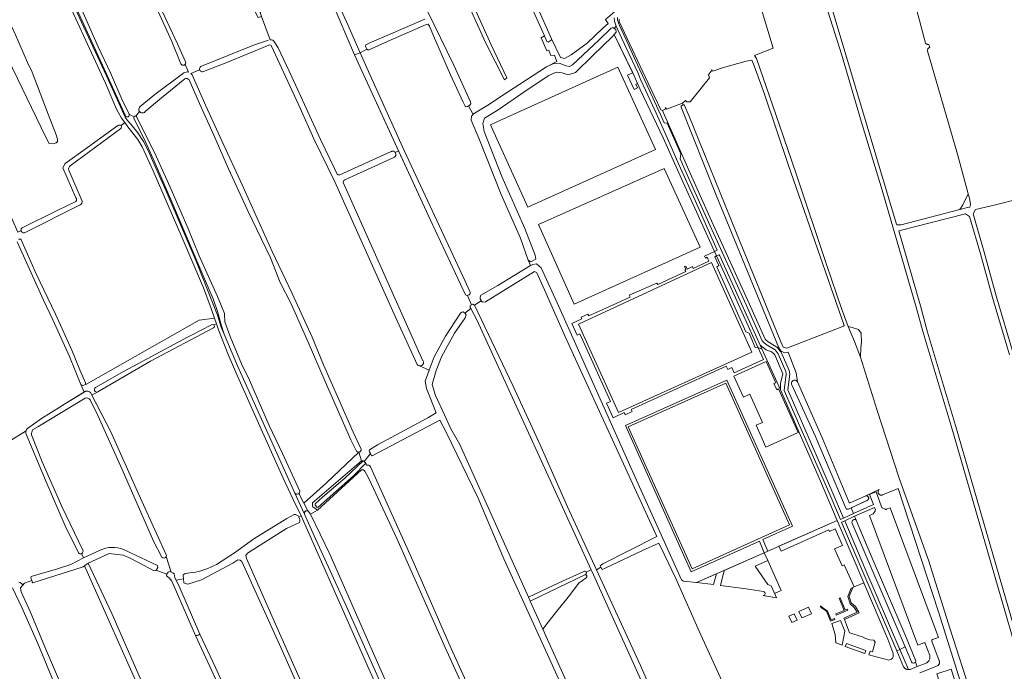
# Model space of a CAD drawing. Header units: metres. Extents: x 209813 to 223847, y 571801 to 587119.
# Tile 429 of 656: x 212810 to 213530, y 580225 to 580702. Entities that reach past the tile are written whole.
import ezdxf

# ---------------------------------------------------------------- set-up
doc = ezdxf.new("R2010")
doc.units = ezdxf.units.M
for name, color, linetype, lineweight in [('B-RO-GK-BESCHOEIING-G', 8, 'GK-BESCHOEIING', 0), ('B-RO-GR-BEPLANTING_CULTUUR_BOSPLANTSOEN-GV', 8, 'Continuous', 0), ('B-RO-GR-BEPLANTING_CULTUUR_HEESTERS-GV', 8, 'Continuous', 0), ('B-RO-GR-BOUWLAND-GV', 8, 'Continuous', 0), ('B-RO-GR-GRAS-GV', 8, 'Continuous', 0), ('B-RO-GR-GROENVOORZIENING-GV', 8, 'Continuous', 0), ('B-RO-OG-TERREIN_CULTUURSCHEIDING-GV', 8, 'Continuous', 0), ('B-RO-OG-WATER_GREPPEL-GV', 8, 'Continuous', 0), ('B-RO-OG-WEG-GV', 8, 'Continuous', 0), ('B-RO-VH-ONVERHARD-GV', 8, 'Continuous', 0), ('B-RO-VH-VERHARDING_TEGEL-GV', 8, 'Continuous', 0)]:
    doc.layers.add(name, color=color, linetype=linetype, lineweight=lineweight)
doc.linetypes.add('GK-BESCHOEIING', pattern='A,30,-5,[1,NLCS.shx,S=1,R=0,X=0,Y=0],-5', length=40)

msp = doc.modelspace()

# ---------------------------------------------------------------- linework, layer by layer
at = {"layer": 'B-RO-GK-BESCHOEIING-G', "flags": 128}
for points in [[(213063.207, 580681.561), (213064.039, 580680.02)], [(213137.627, 580638.216), (213138.439, 580638.585)], [(213138.439, 580638.585), (213139.177, 580638.921)], [(213065.949, 580385.652), (213066.632, 580384.352)], [(213066.632, 580384.352), (213067.196, 580383.278)], [(213061.363, 580379.155), (213062.031, 580378.533)], [(213062.031, 580378.533), (213063.424, 580377.235)], [(212910.084, 580298.985), (212911.245, 580301.108)], [(212918.722, 580297.684), (212917.843, 580296.2)], [(212810.684, 580290.015), (212812.133, 580288.737)], [(212818.556, 580293.403), (212819.174, 580291.41)], [(212819.174, 580291.41), (212819.412, 580290.643)], [(212917.843, 580296.2), (212917.563, 580295.726)]]:
    msp.add_lwpolyline(points, dxfattribs=at)
at = {"layer": 'B-RO-GR-BEPLANTING_CULTUUR_BOSPLANTSOEN-GV', "flags": 128}
for points in [[(213366.734, 580459.598), (213365.317, 580461.794), (213319.432, 580573.461), (213293.87, 580637.702), (213293.849, 580638.119), (213293.904, 580638.392), (213294.012, 580638.65), (213294.168, 580638.881), (213294.479, 580639.159), (213294.727, 580639.288), (213295.132, 580639.385), (213295.319, 580639.387), (213294.802, 580640.656), (213283.011, 580636.17), (213282.464, 580637.391), (213282.066, 580636.141), (213280.285, 580635.326), (213280.085, 580635.385), (213280.733, 580633.984), (213289.51, 580614.265), (213300.498, 580589.343), (213316.056, 580554.619), (213343.54, 580494.091), (213355.276, 580468.111), (213355.789, 580467.542), (213357.523, 580466.105), (213364.34, 580462.036), (213366.305, 580459.291)], [(213366.734, 580459.598), (213366.305, 580459.291), (213366.86, 580458.515), (213372.815, 580445.113), (213373.176, 580442.386), (213371.76, 580430.957), (213404.03, 580357.184), (213412.542, 580337.154), (213419.854, 580340.533), (213418.173, 580344.61), (213416.238, 580343.703), (213415.91, 580343.607), (213415.569, 580343.579), (213415.398, 580343.59), (213415.064, 580343.664), (213414.751, 580343.803), (213414.607, 580343.895), (213414.407, 580344.053), (213391.689, 580397.224), (213374.828, 580434.611)], [(213378.836, 580436.833), (213377.955, 580443.296), (213371.962, 580458.588), (213371.382, 580458.362), (213369.434, 580458.105), (213366.734, 580459.598)], [(213457.605, 580242.947), (213418.708, 580333.987), (213418.771, 580334.54), (213418.811, 580334.724), (213418.946, 580335.077), (213419.039, 580335.242), (213419.272, 580335.539), (213419.409, 580335.669), (213419.719, 580335.885), (213420.066, 580336.034), (213420.249, 580336.082), (213420.624, 580336.123), (213420.813, 580336.115), (213421.184, 580336.043), (213421.362, 580335.979), (213421.533, 580335.898), (213421.843, 580335.711), (213420.657, 580338.586), (213413.366, 580335.217), (213428.135, 580300.463), (213453.69, 580241.177)], [(213357.106, 580306.204), (213354.6, 580311.851), (213325.315, 580298.904), (213322.482, 580287.887)], [(213362.116, 580282.013), (213366.9, 580284.136), (213357.106, 580306.204), (213347.816, 580302.066)], [(213353.656, 580280.445), (213363.449, 580278.943), (213359.649, 580287.694), (213357.28, 580288.607), (213347.816, 580302.066)], [(213420.253, 580286.816), (213419.368, 580286.422), (213416.612, 580279.872), (213418.14, 580275.106), (213421.176, 580272.528), (213423.884, 580267.893), (213413.192, 580262.949), (213416.844, 580253.335), (213426.327, 580250.378), (213428.579, 580249.105), (213431.754, 580248.125), (213434.711, 580247.833), (213435.686, 580246.473), (213433.592, 580239.256), (213432.01, 580239.819), (213431.044, 580237.104), (213445.633, 580233.28), (213446.878, 580233.655), (213447.67, 580234.099), (213448.34, 580234.73), (213448.829, 580235.694), (213448.888, 580236.954), (213448.799, 580237.989), (213448.594, 580238.872), (213444.795, 580248.625), (213427.289, 580289.807)], [(213322.482, 580287.887), (213341.28, 580285.467), (213354.057, 580283.383)], [(213462.283, 580231.999), (213457.605, 580242.947), (213453.69, 580241.177), (213460.094, 580226.32), (213460.442, 580226.36), (213460.786, 580226.434), (213461.121, 580226.542), (213466.351, 580228.567)], [(213466.351, 580228.567), (213465.01, 580231.778)]]:
    msp.add_lwpolyline(points, dxfattribs=at)
at = {"layer": 'B-RO-GR-BEPLANTING_CULTUUR_BOSPLANTSOEN-GV'}
for points in [[(213374.828, 580434.611, -1.0306479), (213378.836, 580436.833)], [(213354.057, 580283.383, -0.9315148), (213353.656, 580280.445)], [(213465.01, 580231.778, -0.582581), (213462.283, 580231.999)]]:
    msp.add_lwpolyline(points, format="xyb", dxfattribs=at)
at = {"layer": 'B-RO-GR-BEPLANTING_CULTUUR_BOSPLANTSOEN-GV', "flags": 128}
for points in [[(213427.289, 580289.807), (213420.191, 580306.503), (213407.93, 580335.428), (213365.337, 580316.598), (213366.917, 580313.024), (213401.77, 580328.549), (213402.252, 580327.466), (213406.399, 580329.313), (213411.781, 580317.231), (213406.008, 580314.659), (213411.569, 580302.175), (213413.106, 580302.86), (213420.253, 580286.816)], [(213305.148, 580289.989), (213317.578, 580288.498), (213319.604, 580296.38)], [(213406.814, 580245.817), (213411.436, 580244.154), (213413.466, 580254.436), (213410.212, 580262.379), (213404.017, 580259.968), (213406.385, 580252.139)]]:
    msp.add_lwpolyline(points, close=True, dxfattribs=at)
at = {"layer": 'B-RO-GR-BEPLANTING_CULTUUR_HEESTERS-GV', "flags": 128}
for points in [[(213413.192, 580262.949), (213423.884, 580267.893), (213421.176, 580272.528), (213418.14, 580275.106), (213416.612, 580279.872), (213419.368, 580286.422), (213418.032, 580285.827), (213415.547, 580279.919), (213417.275, 580274.529), (213420.399, 580271.876), (213422.465, 580268.339), (213412.836, 580263.886)], [(213407.181, 580266.194), (213415.764, 580269.712), (213415.385, 580270.637), (213413.777, 580269.978), (213410.104, 580278.94), (213409.34, 580278.6), (213413.003, 580269.661), (213406.802, 580267.12)], [(213379.901, 580268.779), (213381.929, 580264.225), (213389.057, 580267.212), (213386.958, 580271.923)], [(213396.116, 580271.75), (213399.968, 580269.07), (213403.003, 580261.665), (213406.177, 580262.966), (213405.867, 580263.721), (213403.417, 580262.716), (213400.813, 580269.07), (213395.563, 580272.992)], [(213372.58, 580265.518), (213374.669, 580260.829), (213378.583, 580262.572), (213376.494, 580267.262)], [(213414.61, 580245.472), (213413.835, 580243.291), (213428.1, 580238.159), (213428.894, 580240.393)]]:
    msp.add_lwpolyline(points, close=True, dxfattribs=at)
at = {"layer": 'B-RO-GR-BOUWLAND-GV', "flags": 128}
for points in [[(213541.374, 580231.632), (213491.202, 580404.57), (213470.737, 580472.862), (213465.568, 580491.535), (213440.866, 580576.965), (213426.246, 580624.937), (213411.025, 580676.423), (213396.538, 580722.733)], [(213352.518, 580709.259), (213360.984, 580680.806), (213347.38, 580675.453), (213348.811, 580673.409), (213365.607, 580624.422), (213377.866, 580588.969), (213399.973, 580522.625), (213410.999, 580490.51), (213416, 580477.177), (213418.778, 580476.635), (213423.541, 580474.995), (213425.34, 580472.402), (213425.763, 580465.47), (213425.234, 580461.925), (213424.811, 580454.814), (213437.187, 580415.962), (213453.274, 580366.432), (213474.578, 580306.461), (213490.521, 580256.004), (213506.326, 580206.606), (213512.332, 580188.694), (213513.625, 580186.504), (213527.806, 580189.468), (213551.902, 580194.563)], [(213533.756, 580456.673), (213521.537, 580498.488), (213512.551, 580530.507), (213504.563, 580557.788), (213501.628, 580559.791), (213452.976, 580547.257), (213468.849, 580492.363), (213474.016, 580473.135), (213494.478, 580404.853), (213544.653, 580231.906)]]:
    msp.add_lwpolyline(points, dxfattribs=at)
msp.add_lwpolyline([(213232.007, 580299.3), (213235.218, 580301.225), (213234.634, 580302.204), (213236.467, 580303.598), (213275.976, 580323.652), (213209.672, 580468.191), (213193.922, 580504.173), (213188.295, 580516.601), (213186.661, 580517.636), (213150.694, 580495.448), (213148.701, 580495.054), (213147.751, 580496.034), (213142.659, 580492.976), (213170.707, 580434.127), (213190.719, 580390.627), (213210.844, 580345.461)], close=True, dxfattribs=at)
at = {"layer": 'B-RO-GR-GRAS-GV', "flags": 128}
for points in [[(213082.671, 580930.676), (213083.241, 580930.716), (213085.485, 580929.659), (213099.007, 580903.038), (213125.762, 580848.699), (213143.707, 580807.991), (213162.056, 580768.945), (213188.173, 580712.196), (213199.056, 580687.798), (213205.677, 580673.99), (213208.458, 580673.231), (213213.39, 580676.013), (213225.149, 580684.611), (213236.655, 580695.485), (213240.448, 580698.899), (213238.425, 580701.807), (213248.848, 580710.526), (213283.184, 580735.794), (213275.687, 580748.458)], [(212928.19, 580669.427), (212921.469, 580685.803), (212885.464, 580765.211), (212849.609, 580845.646), (212841.225, 580865.309)], [(212847.894, 580856.63), (212848.588, 580854.982), (212870.814, 580805.108), (212898.595, 580742.534), (212914.47, 580708.006), (212925.714, 580683.929), (212931.586, 580670.844)], [(212687.18, 580847.79), (212689.371, 580838.937), (212735.776, 580733.402), (212762.079, 580675.545), (212768.034, 580663.205), (212774.223, 580648.349), (212781.456, 580629.552), (212784.639, 580616.728), (212788.293, 580604.174), (212793.176, 580587.529), (212800.846, 580564.516), (212808.891, 580546.399), (212811.342, 580547.496)], [(212887.094, 580626.478), (212884.748, 580629.593), (212881.17, 580636.292), (212873.027, 580655.183), (212838.256, 580731.043), (212802.047, 580810.946), (212795.82, 580823.601), (212793.495, 580827.674), (212791.695, 580830.158), (212785.098, 580837.905), (212777.922, 580845.777), (212777.719, 580846.06)], [(212788.69, 580848.541), (212793.796, 580837.375), (212804.087, 580815.136), (212817.221, 580785.644), (212835.472, 580745.051), (212851.83, 580709.801), (212870.951, 580668.406), (212887.557, 580631.279)], [(212777.133, 580727.273), (212798.247, 580680.374), (212829.484, 580615.708), (212831.886, 580611.056), (212834.831, 580610.784), (212836.895, 580611.736), (212837.847, 580612.689), (212837.847, 580614.276), (212836.895, 580617.451), (212831.076, 580632.483), (212819.331, 580663.398), (212815.998, 580670.463), (212807.346, 580690.703), (212804.171, 580697.53), (212800.202, 580704.435), (212796.075, 580711.738), (212787.264, 580729.2), (212784.565, 580735.868), (212765.912, 580776.693), (212750.037, 580809.925), (212739.666, 580831.52), (212730.383, 580832.102)], [(212826.588, 580772.432), (212835.014, 580753.673), (212846.755, 580728.649), (212854.973, 580710.628), (212867.759, 580681.791), (212876.761, 580662.748), (212885.066, 580643.536), (212890.314, 580632.628), (212893.749, 580630.666)], [(213141.681, 580632.388), (213142.135, 580632.898), (213153.611, 580639.841), (213161.387, 580645.133), (213175.91, 580654.55), (213195.333, 580667.325), (213202.931, 580671.083), (213201.131, 580675.689), (213198.446, 580675.509), (213196.989, 580679.357), (213195.586, 580678.913), (213191.43, 580688.378), (213193.913, 580689.794), (213159.608, 580766.114)], [(213093.211, 580739.008), (213127.73, 580668.435), (213139.782, 580641.518), (213140.008, 580640.055), (213139.177, 580638.921), (213138.439, 580638.585)], [(213397.678, 580726.583), (213398.494, 580726.648), (213399.265, 580725.928), (213450.883, 580552.944), (213451.513, 580551.716), (213454.552, 580551.707), (213497.549, 580562.82)], [(213503.725, 580574.389), (213495.838, 580603.213), (213473.764, 580679.713), (213473.899, 580680.04), (213474.014, 580680.253), (213474.149, 580680.453), (213474.303, 580680.639), (213474.475, 580680.808), (213474.663, 580680.96), (213474.866, 580681.092), (213475.08, 580681.203), (213475.305, 580681.292), (213475.537, 580681.358), (213474.945, 580683.654), (213474.732, 580683.607), (213474.516, 580683.582), (213474.298, 580683.579), (213474.081, 580683.597), (213473.867, 580683.638), (213473.659, 580683.7), (213473.457, 580683.783), (213473.265, 580683.886), (213473.085, 580684.008), (213472.917, 580684.147), (213472.446, 580684.628), (213461.76, 580725.341)], [(212993.376, 580687.066), (212987.032, 580704.054), (212984.739, 580703.191), (212982.055, 580708.52), (212982.213, 580711.004), (212983.211, 580711.38), (212980.983, 580717.807)], [(213087.298, 580605.797), (213055.102, 580675.865), (213038.146, 580715.436), (213036.846, 580717.5), (213035.973, 580717.929), (213028.946, 580716.848), (213018.331, 580715.479), (213007.98, 580713.564), (213000.953, 580711.485), (212987.801, 580708.146), (212986.473, 580707.669), (212986.199, 580707.007), (212987.177, 580704.108), (212987.032, 580704.054)], [(213040.456, 580719.501), (213049.559, 580699.707), (213059.181, 580677.539)], [(213064.039, 580680.02), (213063.207, 580681.561), (213063.131, 580682.437), (213063.332, 580683.269), (213065.658, 580684.42), (213106.397, 580702.063)], [(213182.071, 580525.804), (213176.284, 580541.871), (213162.287, 580573.949), (213145.811, 580615.074), (213140.316, 580628.275), (213140.537, 580631.102), (213141.681, 580632.388), (213138.439, 580638.585), (213137.627, 580638.216), (213136.755, 580638.072), (213136.031, 580638.364), (213134.422, 580641.292), (213125.147, 580661.291), (213112.733, 580689.86), (213109.841, 580697.04), (213108.948, 580698.304), (213106.882, 580697.903), (213079.537, 580685.959), (213065.15, 580679.415), (213064.039, 580680.02), (213059.181, 580677.539), (213064.049, 580666.395), (213091.377, 580605.956), (213135.641, 580510.852), (213139.401, 580502.946)], [(212943.23, 580667.599), (212981.995, 580683.24), (212992.29, 580686.816)], [(212992.427, 580683.106), (212961.663, 580670.498), (212944.635, 580663.741)], [(213100.827, 580449.602), (213085.015, 580484.12), (213040.682, 580583.094), (213025.318, 580614.531), (213015.368, 580637.074), (212994.444, 580682.284)], [(212996.601, 580685.14), (212999.247, 580681.107), (213009.13, 580659.962), (213030.078, 580614.051), (213040.376, 580592.757), (213042.181, 580589.176)], [(212931.185, 580668.939), (212933.693, 580663.351)], [(212935.518, 580662.383), (212941.847, 580664.981)], [(213056.589, 580386.146), (213052.469, 580394.353), (213033.663, 580437.063), (213021.226, 580465.944), (213008.732, 580493.961), (213000.619, 580509.53), (212993.725, 580527.599), (212977.084, 580561.876), (212962.832, 580592.532), (212952.251, 580617.335), (212941.834, 580640.313), (212934.215, 580657.701)], [(212897.844, 580634.581), (212895.263, 580631.214)], [(212851.457, 580571.439), (212841.779, 580593.244), (212843.47, 580596.615), (212859.931, 580608.169), (212869.507, 580615.359), (212882.068, 580624.22), (212882.506, 580624.57), (212883.056, 580624.592), (212884.008, 580624.486), (212884.499, 580624.227)], [(212907.983, 580591.2), (212899.877, 580608.747), (212896.601, 580614.161), (212889.426, 580623.382), (212887.094, 580626.478), (212884.499, 580624.227), (212884.643, 580623.385), (212884.58, 580622.623), (212884.432, 580622.327), (212884.117, 580622.004), (212847.313, 580594.833)], [(213044.244, 580588.317), (213081.866, 580605.231)], [(213083.822, 580600.932), (213047.888, 580584.556)], [(213136.19, 580500.565), (213110.515, 580555.095), (213087.298, 580605.797), (213084.861, 580604.555)], [(212809.425, 580541.089), (212809.726, 580541.202), (212809.884, 580541.236), (212810.205, 580541.256), (212810.524, 580541.214), (212810.828, 580541.109), (212811.107, 580540.947), (212811.348, 580540.734), (212811.472, 580540.586), (212822.431, 580515.908), (212836.382, 580486.41), (212848.428, 580460.025), (212854.18, 580445.636), (212858.501, 580436.166), (212858.584, 580434.808), (212941.495, 580481.833), (212952.698, 580483.363), (212950.253, 580490.545), (212944.759, 580505.48), (212929.114, 580542.112), (212907.983, 580591.2)], [(213596.929, 580529.995), (213590.866, 580556.997), (213599.062, 580559.007), (213598.163, 580563.399), (213604.436, 580565.033), (213598.227, 580587.046), (213575.549, 580579.547), (213523.564, 580566.202), (213508.98, 580562.875), (213507.198, 580559.81), (213515.22, 580531.724), (213524.206, 580499.705), (213536.424, 580457.89), (213537.955, 580451.863)], [(213047.031, 580582.032), (213105.117, 580452.152)], [(212812.668, 580549.744), (212837.213, 580561.864), (212851.43, 580568.817)], [(212816.077, 580402.801), (212826.359, 580409.984), (212840.356, 580418.693), (212840.666, 580418.908), (212857.349, 580429.323), (212854.993, 580434.96), (212846.697, 580455.317), (212834.418, 580482.181), (212827.757, 580496.669), (212808.548, 580539.212)], [(213137.694, 580500.047), (213140.539, 580493.128), (213141.512, 580493.58), (213142.659, 580492.976), (213147.751, 580496.034), (213147.574, 580496.216), (213146.805, 580497.489), (213146.953, 580498.863), (213147.428, 580500.224), (213159.891, 580507.242), (213183.764, 580521.843), (213182.071, 580525.804)], [(213102.526, 580448.451), (213109.534, 580445.355), (213113.344, 580455.001), (213121.508, 580470.124), (213132.571, 580486.961), (213133.579, 580487.678), (213134.359, 580487.986), (213135.633, 580487.144), (213140.032, 580490.559), (213139.716, 580491.161), (213139.615, 580492.699), (213140.539, 580493.128)], [(213135.633, 580487.144), (213135.861, 580486.993), (213136.581, 580485.935), (213135.824, 580483.747), (213128.233, 580472.504), (213118.752, 580455.098), (213114.733, 580445.013), (213111.765, 580434.95), (213114.267, 580426.895), (213120.833, 580412.636), (213125.417, 580402.471)], [(213228.053, 580299.311), (213144.424, 580482.189), (213140.032, 580490.559)], [(213014.436, 580337.971), (213015.942, 580338.754), (213010.322, 580350.707), (213003, 580366.412), (212986.724, 580402.267), (212969.883, 580440.528), (212962.591, 580456.853), (212955.591, 580474.868), (212954.08, 580479.306), (212952.162, 580478.424)], [(212951.951, 580476.344), (212905.969, 580451.921), (212867.477, 580429.462), (212863.029, 580427.154), (212876.935, 580400.136), (212896.186, 580357.009), (212917.427, 580310.339)], [(213066.632, 580384.352), (213065.949, 580385.652), (213065.827, 580386.355), (213066.12, 580387.203), (213071.794, 580390.727), (213108.758, 580410.461), (213114.826, 580414.131), (213107.769, 580432.013), (213106.738, 580437.417), (213109.534, 580445.355)], [(213117.364, 580408.703), (213067.998, 580382.703), (213067.656, 580382.887), (213067.196, 580383.278), (213066.632, 580384.352), (213062.031, 580378.533), (213063.424, 580377.235), (213063.848, 580375.787)], [(213066.698, 580374.765), (213097.818, 580305.363), (213125.742, 580241.907), (213154.723, 580177.925), (213180.193, 580122.129), (213187.323, 580104.892), (213185.551, 580104.058), (213187.746, 580099.875), (213187.884, 580099.959), (213188.807, 580099.829), (213189.546, 580099.014), (213189.739, 580098.581), (213193.49, 580099.718), (213192.865, 580101.13), (213220.095, 580113.194), (213247.647, 580124.666), (213232.373, 580156.961), (213198.568, 580231.941), (213164.265, 580307.429), (213145.119, 580352.153), (213122.088, 580400.109), (213117.364, 580408.703)], [(212814.939, 580401.089), (212801.652, 580392.587)], [(212853.213, 580311.83), (212843.605, 580331.598), (212829.68, 580363.751), (212814.965, 580398.474)], [(213125.417, 580402.471), (213131.941, 580391.069), (213182.269, 580279.28), (213204.333, 580289.882), (213222.689, 580298.216)], [(213014.361, 580355.148), (213018.065, 580348.064), (213034.537, 580363.006), (213058.207, 580385.373)], [(213058.207, 580385.373), (213060.268, 580379.077), (213061.363, 580379.155), (213062.031, 580378.533)], [(213060.178, 580372.447), (213027.883, 580343.051), (213022.977, 580340.027)], [(213185.551, 580104.058), (213183.974, 580103.316), (213162.149, 580152.462), (213121.286, 580242.615), (213085.994, 580322.16), (213065.58, 580366.228), (213062.653, 580371.404)], [(213022.977, 580340.027), (213037, 580310.791), (213069.941, 580235.913), (213100.897, 580166.063), (213116.737, 580130.033), (213144.066, 580142.99), (213172.571, 580081.686), (213176.505, 580086.824), (213178.622, 580095.714), (213186.231, 580098.957), (213187.746, 580099.875)], [(212954.158, 580303.33), (212967.308, 580311.778), (212981.381, 580321.981), (213005.587, 580336.934), (213010.931, 580339.775)], [(213014.843, 580333.827), (213005.254, 580329.494), (212976.756, 580311.447), (212975.709, 580309.834), (212976.007, 580307.578), (212977.93, 580303.165), (212999.252, 580255.317), (213035.755, 580172.687), (213049.484, 580141.001), (213087.315, 580058.365), (213090.32, 580059.497)], [(213090.32, 580059.497), (213091.544, 580062.905), (213093.528, 580064.89), (213095.248, 580066.345), (213098.423, 580067.932), (213117.613, 580076.138), (213111.53, 580089.513), (213111.187, 580092.939), (213102.402, 580112.928), (213103.989, 580114.119), (213098.83, 580125.231), (213109.523, 580130.778), (213097.001, 580157.309), (213066.574, 580224.619), (213015.942, 580338.754)], [(213354.349, 580150.873), (213307.101, 580254.573), (213289.863, 580292.959), (213281.447, 580310.826), (213277.532, 580318.725), (213265.633, 580313.388), (213238.279, 580300.535), (213236.201, 580299.579), (213235.218, 580301.225), (213232.007, 580299.3), (213264.12, 580229.252), (213290.41, 580169.207)], [(212855.397, 580311.216), (212856.971, 580307.995), (212869.061, 580313.688)], [(212910.021, 580298.869), (212908.721, 580298.515), (212891.551, 580307.6), (212886.016, 580309.982), (212875.662, 580311.305), (212860.312, 580304.286), (212877.713, 580267.49), (212911.296, 580190.621), (212931.362, 580145.376), (212946.237, 580110.138), (212953.108, 580094.662)], [(212886.275, 580314.138), (212911.095, 580302.419), (212911.245, 580301.108), (212910.084, 580298.985), (212917.843, 580296.2), (212918.722, 580297.684), (212919.834, 580298.08), (212921.033, 580297.625), (212917.407, 580309.056)], [(212809.655, 580290.326), (212810.684, 580290.015), (212812.133, 580288.737), (212812.324, 580287.811), (212813.804, 580289.465), (212819.174, 580291.41), (212818.556, 580293.403), (212818.793, 580294.334), (212837.911, 580300.06), (212847.625, 580303.217), (212856.971, 580307.995)], [(213053.124, 580024.316), (213052.647, 580025.333), (213090.601, 580042.395), (213045.028, 580142.767), (213025.194, 580187.76), (213015.67, 580210.074), (213000.227, 580244.723), (212972.71, 580305.433), (212971.536, 580306.419), (212969.721, 580306.614), (212965.987, 580304.136), (212943.298, 580292.106), (212933.171, 580288.917), (212931.146, 580289.411), (212930.364, 580289.792), (212929.975, 580292.859)], [(212901.276, 580204.276), (212857.623, 580302.222), (212856.605, 580301.441), (212819.895, 580289.775), (212819.412, 580290.643), (212819.174, 580291.41)], [(212910.084, 580298.985), (212910.021, 580298.869)], [(212921.033, 580297.625), (212922.158, 580297.199), (212923.162, 580296.476), (212923.738, 580293.399), (212924.592, 580291.65), (212929.975, 580292.859), (212929.694, 580295.077), (212929.843, 580295.714), (212931.152, 580296.619), (212936.469, 580297.254)], [(213192.818, 580255.851), (213214.133, 580208.505), (213244.84, 580138.652), (213262.397, 580145.512), (213288.211, 580156.456), (213285.674, 580162.495), (213289.541, 580164.119), (213287.824, 580167.98), (213263.38, 580221.106), (213228.453, 580298.435), (213228.053, 580299.311), (213224.409, 580297.687), (213224.58, 580296.939), (213224.474, 580296.41), (213223.934, 580296.015), (213225.162, 580294.79)], [(213002.583, 580112.711), (212987.977, 580144.138), (212958.302, 580209.097), (212938.711, 580251.265), (212921.49, 580290.967), (212919.485, 580293.538), (212917.6, 580294.96), (212917.563, 580295.726), (212917.843, 580296.2)], [(212924.592, 580291.65), (212927.27, 580286.168), (212942.009, 580252.19), (212953.348, 580227.906), (212970.861, 580189.047), (212982.735, 580163.287), (212993.313, 580140.088), (213026.011, 580067.449), (213043.693, 580027.816), (213046.468, 580021.653)], [(213223.934, 580296.015), (213183.551, 580276.434), (213192.818, 580255.851), (213196.719, 580261.088), (213203.069, 580269.026), (213211.271, 580279.345), (213218.944, 580289.663), (213224.5, 580293.467), (213225.162, 580294.79)], [(212806.188, 580174.763), (212837.156, 580190.028), (212843.456, 580193.332), (212844.371, 580193.973), (212844.433, 580194.961), (212843.568, 580197.571), (212841.765, 580201.178), (212823.666, 580245.369), (212811.915, 580271.658), (212805.15, 580286.222)], [(212812.324, 580287.811), (212810.893, 580286.149), (212810.777, 580285.843), (212811.352, 580283.251), (212817.858, 580268.799), (212829.964, 580240.137), (212848.516, 580196.882), (212848.848, 580194.622), (212895.756, 580086.128), (212934.18, 579997.632), (212972.831, 579908.117)]]:
    msp.add_lwpolyline(points, dxfattribs=at)
for points in [[(213049.033, 580906.874), (213051.153, 580908.145), (213069.241, 580871.263), (213093.264, 580816.999), (213103.438, 580796.65), (213114.319, 580772.768), (213127.461, 580744.506), (213143.43, 580708.754), (213154.876, 580683.176), (213166.464, 580659.153), (213164.768, 580657.74), (213150.919, 580685.013), (213118.135, 580757.365), (213097.644, 580801.455), (213067.828, 580866.317)], [(213313.649, 580661.213), (213314.088, 580660.808), (213314.458, 580659.081), (213300.504, 580641.716), (213298.021, 580641.6), (213297.057, 580642.54), (213294.802, 580640.656), (213295.319, 580639.387), (213295.684, 580639.323), (213295.94, 580639.212), (213296.169, 580639.053), (213296.362, 580638.853), (213299.389, 580631.512), (213333.917, 580546.66), (213366.633, 580466.166), (213368.45, 580462.121), (213371.074, 580461.505), (213402.429, 580473.535), (213412.455, 580477.442), (213412.992, 580478.019), (213372.004, 580595.703), (213354.666, 580647.095), (213347.303, 580667.99), (213345.532, 580672.024), (213341.403, 580671.302), (213324.779, 580666.772), (213317.075, 580663.957), (213316.61, 580664.954)], [(213503.234, 580564.289), (213504.735, 580564.53), (213505.451, 580566.454), (213504.614, 580571.14), (213503.725, 580574.389), (213499.839, 580566.263), (213497.549, 580562.82)], [(213424.811, 580454.814), (213425.234, 580461.925), (213425.763, 580465.47), (213425.34, 580472.402), (213423.541, 580474.995), (213418.778, 580476.635), (213416, 580477.177), (213420.554, 580466.395)]]:
    msp.add_lwpolyline(points, close=True, dxfattribs=at)
at = {"layer": 'B-RO-GR-GRAS-GV'}
for points in [[(212993.376, 580687.066, -0.3077706), (212996.601, 580685.14)], [(212994.444, 580682.284, 0.4230653), (212992.427, 580683.106)], [(212930.254, 580662.72, -0.2151675), (212933.693, 580663.351)], [(212893.749, 580630.666, -0.4059205), (212895.263, 580631.214)], [(212847.313, 580594.833, 0.3300729), (212846.121, 580591.583)], [(213042.181, 580589.176, 0.5088638), (213044.244, 580588.317)], [(213047.888, 580584.556, 0.4139265), (213047.031, 580582.032)], [(212851.43, 580568.817, 0.3726084), (212851.457, 580571.439)], [(212814.965, 580398.474, -0.1690122), (212814.939, 580401.089)], [(212819.692, 580401.625, 0.1432172), (212818.944, 580398.112)], [(213059.874, 580387.58, -0.4569373), (213058.207, 580385.373)], [(212869.061, 580313.688, -0.2112249), (212886.275, 580314.138)], [(212917.427, 580310.339, -0.1777777), (212917.407, 580309.056)], [(212936.469, 580297.254, 0.0869243), (212954.158, 580303.33)]]:
    msp.add_lwpolyline(points, format="xyb", dxfattribs=at)
for centre, radius, start, end in [((212929.855, 580670.213), 1.841, 205.256007, 18.152145), ((212943.801, 580665.623), 2.057, 106.116779, 292.208476), ((212900.004, 580636.08), 2.629, 126.6714, 320.856365), ((213082.967, 580603.138), 2.366, 291.197475, 121.284548), ((213137.553, 580502.08), 2.038, 228.026283, 23.881723), ((213102.953, 580450.91), 2.496, 211.611329, 29.611301), ((213010.968, 580335.538), 4.236, 336.174057, 92.636658)]:
    msp.add_arc(centre, radius, start, end, dxfattribs=at)
at = {"layer": 'B-RO-GR-GROENVOORZIENING-GV', "flags": 128}
for points in [[(213238.425, 580701.807), (213240.448, 580698.899), (213236.655, 580695.485), (213225.149, 580684.611), (213213.39, 580676.013), (213208.458, 580673.231), (213205.677, 580673.99), (213199.056, 580687.798), (213198.902, 580686.626), (213196.652, 580685.177), (213195.697, 580685.824), (213193.913, 580689.794), (213191.43, 580688.378), (213195.586, 580678.913), (213196.989, 580679.357), (213198.446, 580675.509), (213201.131, 580675.689), (213202.931, 580671.083), (213195.333, 580667.325), (213199.906, 580669.495), (213205.44, 580669.725), (213209.605, 580667.96), (213212.307, 580667.37), (213214.492, 580668.606), (213233.889, 580686.957), (213242.64, 580695.49), (213243.979, 580695.86), (213244.974, 580695.138), (213246.246, 580696.897), (213245.081, 580700.664), (213244.87, 580702.952)], [(213011.475, 580355.456), (213018.441, 580340.018), (213018.392, 580340.706), (213018.397, 580340.889), (213018.463, 580341.25), (213018.601, 580341.59), (213018.695, 580341.748), (213018.805, 580341.895), (213019.066, 580342.153), (213019.214, 580342.261), (213019.54, 580342.428), (213019.714, 580342.487), (213020.076, 580342.549), (213020.442, 580342.537), (213020.623, 580342.503), (213020.799, 580342.451), (213021.291, 580342.251), (213020.695, 580343.036), (213018.065, 580348.064)], [(213018.065, 580348.064), (213014.361, 580355.148)]]:
    msp.add_lwpolyline(points, dxfattribs=at)
msp.add_lwpolyline([(213321.671, 580529.793), (213319.701, 580528.89), (213347.499, 580467.476), (213350.181, 580461.6), (213352.81, 580461.077), (213322.061, 580528.897)], close=True, dxfattribs=at)
at = {"layer": 'B-RO-OG-TERREIN_CULTUURSCHEIDING-GV', "flags": 128}
for points in [[(212834.107, 580746.231), (212873.725, 580660.665), (212887.371, 580630.289), (212889.095, 580628), (212891.648, 580625.28), (212896.675, 580619.018), (212900.753, 580612.515), (212904.504, 580605.407), (212907.49, 580598.77), (212916.622, 580578.06), (212939.186, 580525.005), (212948.592, 580501.79), (212954.833, 580485.645), (212957.539, 580476.742), (212959.745, 580471.567), (212957.551, 580478.463), (212955.08, 580487.463), (212951.633, 580497.618), (212946.1, 580510.369), (212933.599, 580539.817), (212921.514, 580568.592), (212907.976, 580599.906), (212902.157, 580612.429), (212893.802, 580629.561)], [(213295.64, 580291.119), (213305.148, 580289.989), (213354.6, 580311.851), (213351.03, 580320.256), (213301.249, 580297.875), (213253.171, 580404.817), (213327.205, 580438.102), (213375.284, 580331.16), (213353.61, 580321.416), (213357.187, 580312.995), (213407.93, 580335.428), (213395.79, 580364.068), (213366.363, 580431.018), (213352.81, 580461.077), (213350.181, 580461.6), (213354.032, 580453.164), (213332.66, 580443.413), (213330.764, 580447.202), (213327.888, 580445.888), (213326.793, 580448.325), (213257.238, 580416.608), (213257.923, 580415.129), (213252.842, 580412.788), (213252.13, 580414.28), (213244.187, 580410.542), (213239.202, 580421.169), (213242.078, 580422.401), (213219.701, 580471.866), (213217.811, 580470.88), (213213.867, 580479.371), (213221.289, 580482.781), (213220.673, 580484.054), (213225.713, 580486.341), (213226.356, 580485.095), (213256.539, 580498.776), (213255.937, 580500.104), (213276.136, 580509.088), (213276.684, 580507.979), (213297.18, 580517.504), (213296.63, 580518.709), (213297.216, 580518.976), (213296.254, 580521.085), (213297.228, 580521.529), (213298.224, 580519.346), (213302.005, 580521.071), (213302.58, 580519.811), (213314.166, 580525.097), (213312.961, 580528), (213311.619, 580527.343), (213310.88, 580528.849), (213318.238, 580532.123), (213295.402, 580582.63), (213280.556, 580615.343), (213263.837, 580650.734), (213261.985, 580655.121), (213260.747, 580654.547), (213262.034, 580651.775), (213259.49, 580650.595), (213254.605, 580661.12), (213258.386, 580662.875), (213258.119, 580663.436), (213244.854, 580690.735), (213243.695, 580689.391), (213229.026, 580675.203), (213216.679, 580662.969), (213211.33, 580661.376), (213206.891, 580662.933), (213202.564, 580663.362), (213197.029, 580660.786), (213181.886, 580650.839), (213159.355, 580635.265), (213150.179, 580629.755), (213148.785, 580625.805), (213149.781, 580619.894), (213162.864, 580586.973), (213179.436, 580549.089), (213187.173, 580529.573), (213187.534, 580526.533), (213183.847, 580524.66), (213182.071, 580525.804)], [(213181.767, 580564.548), (213154.417, 580624.732), (213158.524, 580626.675), (213242.077, 580664.646)], [(213181.767, 580564.548), (213274.956, 580606.784), (213247.576, 580667.032), (213242.077, 580664.646)], [(212893.749, 580630.666), (212890.314, 580632.628)], [(213215.614, 580493.515), (213189.474, 580551.84), (213281.321, 580592.942)], [(213215.614, 580493.515), (213307.821, 580535.361), (213281.321, 580592.942)], [(213182.071, 580525.804), (213183.764, 580521.843), (213185.459, 580522.583), (213187.998, 580523.094), (213191.481, 580520.32), (213204.496, 580491.81), (213261.115, 580364.812), (213294.149, 580292.121)], [(213500.53, 580209.642), (213482.012, 580268.561), (213452.359, 580358.919), (213440.957, 580354.07), (213440.722, 580354.001), (213440.482, 580353.955), (213440.238, 580353.935), (213439.994, 580353.938), (213439.751, 580353.967), (213439.512, 580354.02), (213439.28, 580354.096), (213439.057, 580354.196), (213438.844, 580354.317), (213438.645, 580354.459), (213438.462, 580354.621), (213438.296, 580354.8), (213438.148, 580354.995), (213438.021, 580355.204), (213437.916, 580355.425), (213437.833, 580355.655), (213437.774, 580355.892), (213437.739, 580356.134), (213437.729, 580356.378), (213437.743, 580356.623), (213437.782, 580356.864), (213437.845, 580357.1), (213437.932, 580357.329), (213438.041, 580357.548), (213438.172, 580357.755), (213438.322, 580357.947), (213438.492, 580358.123), (213428.782, 580353.481), (213428.96, 580353.505), (213429.318, 580353.499), (213429.667, 580353.422), (213429.995, 580353.277), (213430.287, 580353.07), (213430.532, 580352.81), (213430.634, 580352.662), (213430.791, 580352.341), (213430.881, 580351.994), (213430.901, 580351.637), (213430.884, 580351.458), (213430.797, 580351.111), (213430.643, 580350.788), (213430.542, 580350.64), (213430.428, 580350.502), (213430.16, 580350.264), (213429.85, 580350.085), (213418.173, 580344.61), (213419.854, 580340.533), (213434.404, 580347.058), (213431.624, 580354.535), (213436.431, 580356.398), (213440.334, 580345.333), (213440.568, 580344.942), (213440.786, 580344.73), (213442.977, 580343.635), (213443.213, 580343.554), (213443.46, 580343.522), (213443.709, 580343.54), (213443.949, 580343.607), (213446.661, 580344.703), (213481.91, 580249.909), (213477.624, 580248.361), (213477.411, 580248.188), (213477.166, 580247.858), (213477.027, 580247.471), (213477.008, 580247.06), (213482.458, 580232.873), (213482.562, 580232.529), (213482.629, 580232.175), (213482.658, 580231.817), (213482.649, 580231.458), (213482.602, 580231.102), (213482.518, 580230.753), (213482.397, 580230.414), (213482.241, 580230.09), (213482.052, 580229.785), (213481.832, 580229.501), (213481.583, 580229.242), (213481.308, 580229.011), (213468.306, 580223.886)], [(213465.01, 580231.778), (213466.351, 580228.567), (213473.036, 580231.133), (213473.468, 580231.404), (213473.87, 580231.716), (213474.24, 580232.066), (213474.574, 580232.45), (213474.868, 580232.865), (213475.12, 580233.308), (213475.328, 580233.772), (213475.489, 580234.255), (213475.602, 580234.752), (213475.665, 580235.257), (213475.679, 580235.766), (213475.642, 580236.274), (213475.556, 580236.776), (213472.311, 580245.54), (213472.212, 580245.689), (213472.085, 580245.814), (213471.936, 580245.911), (213471.682, 580245.994), (213471.504, 580246.004), (213471.328, 580245.978), (213466.819, 580244.212), (213431.446, 580338.951), (213433.774, 580339.964), (213434.133, 580340.16), (213434.445, 580340.457), (213435.746, 580342.443), (213435.858, 580342.847), (213435.828, 580343.265), (213435.089, 580345.018), (213420.657, 580338.586), (213421.843, 580335.711)], [(213421.843, 580335.711), (213430.517, 580314.684), (213457.383, 580252.201), (213465.114, 580233.368)], [(213481.345, 580194.552), (213482.42, 580195.21), (213488.009, 580200.324), (213480.686, 580223.169), (213491.23, 580226.738), (213498.935, 580202.627), (213489.376, 580199.563), (213483.244, 580193.872), (213481.988, 580193.106), (213486.344, 580183.32)]]:
    msp.add_lwpolyline(points, dxfattribs=at)
at = {"layer": 'B-RO-OG-TERREIN_CULTUURSCHEIDING-GV'}
for points in [[(212890.314, 580632.628, -0.9070535), (212887.557, 580631.279)], [(213294.149, 580292.121, 0.2399186), (213295.64, 580291.119)], [(213465.114, 580233.368, -0.2719367), (213465.01, 580231.778)]]:
    msp.add_lwpolyline(points, format="xyb", dxfattribs=at)
at = {"layer": 'B-RO-OG-TERREIN_CULTUURSCHEIDING-GV', "flags": 128}
for points in [[(213319.701, 580528.89), (213318.453, 580528.315), (213321.452, 580521.838), (213319.836, 580521.044), (213341.172, 580473.359), (213343.664, 580472.345), (213348.047, 580461.992), (213350.181, 580461.6), (213347.499, 580467.476)], [(213355.954, 580451.579), (213362.915, 580436.125), (213361.638, 580435.55), (213363.671, 580431.036), (213364.948, 580431.611), (213379.315, 580399.714), (213355.791, 580389.033), (213348.579, 580405.038), (213353.218, 580407.139), (213343.937, 580427.684), (213339.308, 580425.593), (213332.43, 580440.899)]]:
    msp.add_lwpolyline(points, close=True, dxfattribs=at)
at = {"layer": 'B-RO-OG-WATER_GREPPEL-GV', "flags": 128}
for points in [[(213139.401, 580502.946), (213135.641, 580510.852), (213091.377, 580605.956), (213064.049, 580666.395), (213059.181, 580677.539), (213055.102, 580675.865), (213084.847, 580611.148), (213110.515, 580555.095), (213136.19, 580500.565)], [(212930.254, 580662.72), (212909.014, 580646.918), (212898.434, 580638.189)], [(212902.085, 580634.471), (212913.899, 580644.546), (212930.989, 580658.444)], [(213059.874, 580387.58), (213054.001, 580400.053), (213043.697, 580423.846), (213032.356, 580449.302), (213024.031, 580469.557), (213009.482, 580501.437), (212994.884, 580532.222), (212972.896, 580581.02), (212958.136, 580612.995), (212946.402, 580638.611), (212936.383, 580661.302)], [(212893.802, 580629.561), (212902.157, 580612.429), (212907.976, 580599.906), (212921.514, 580568.592), (212933.599, 580539.817), (212946.1, 580510.369), (212951.633, 580497.618), (212955.08, 580487.463), (212957.551, 580478.463), (212959.745, 580471.567), (212969.522, 580448.634), (213011.475, 580355.456)], [(213015.193, 580356.805), (213002.379, 580384.527), (212992.71, 580404.881), (212987.174, 580417.775), (212978.341, 580438.038), (212972.509, 580449.947), (212964.231, 580470.022), (212960.205, 580480.706), (212960.122, 580486.064), (212960.01, 580486.878), (212954.822, 580499.334), (212941.459, 580529.071), (212933.163, 580549.553), (212920.256, 580579.155), (212909.994, 580601.932), (212895.753, 580630.796)], [(212847.313, 580594.833), (212884.117, 580622.004), (212884.432, 580622.327), (212884.58, 580622.623), (212884.643, 580623.385), (212884.499, 580624.227), (212884.008, 580624.486), (212883.056, 580624.592), (212882.506, 580624.57), (212882.068, 580624.22), (212869.507, 580615.359), (212859.931, 580608.169), (212843.47, 580596.615), (212841.779, 580593.244), (212851.457, 580571.439)], [(212856.035, 580569.013), (212846.121, 580591.583)], [(212814.305, 580545.978), (212854.574, 580566.315)], [(212950.632, 580478.553), (212935.431, 580470.756), (212933.071, 580469.531), (212886.626, 580444.564), (212865.711, 580432.62)], [(212867.477, 580429.462), (212905.969, 580451.921), (212951.951, 580476.344)], [(213374.828, 580434.611), (213391.689, 580397.224), (213414.407, 580344.053), (213414.607, 580343.895), (213414.751, 580343.803), (213415.064, 580343.664), (213415.229, 580343.619), (213415.398, 580343.59), (213415.74, 580343.585), (213415.91, 580343.607), (213416.238, 580343.703), (213430.01, 580350.167), (213430.16, 580350.264), (213430.428, 580350.502), (213430.643, 580350.788), (213430.797, 580351.111), (213430.884, 580351.458), (213430.901, 580351.637), (213430.9, 580351.816), (213430.845, 580352.17), (213430.72, 580352.505), (213430.532, 580352.81), (213430.287, 580353.07), (213430.146, 580353.181), (213429.835, 580353.358), (213429.667, 580353.422), (213429.318, 580353.499), (213428.96, 580353.505), (213428.782, 580353.481), (213417.338, 580348.208), (213416.977, 580348.231), (213416.783, 580348.329), (213416.548, 580348.548), (213397.255, 580395.32), (213378.88, 580436.734)], [(213378.88, 580436.734), (213378.836, 580436.833)], [(212858.363, 580429.956), (212840.666, 580418.908), (212840.356, 580418.693), (212826.359, 580409.984), (212816.077, 580402.801)], [(212917.427, 580310.339), (212896.186, 580357.009), (212876.935, 580400.136), (212862.066, 580428.933)], [(212819.692, 580401.625), (212823.521, 580403.861), (212858.167, 580424.837)], [(212861.783, 580423.732), (212867.389, 580412.293), (212885.289, 580372.593), (212908.036, 580320.324), (212914.243, 580308.559)], [(212856.435, 580313.788), (212841.048, 580345.566), (212826.633, 580378.365), (212818.944, 580398.112)], [(213026.229, 580346.629), (213026.317, 580347.567), (213031.532, 580352.354), (213047.873, 580366.467), (213061.363, 580379.155), (213060.183, 580379.071), (213024.393, 580348.322)], [(213063.848, 580375.787), (213063.424, 580377.235), (213054.215, 580368.039), (213028.448, 580345.254), (213027.691, 580344.937), (213026.229, 580346.629)], [(213024.569, 580345.474), (213027.883, 580343.051), (213060.178, 580372.447)], [(213062.653, 580371.404), (213065.58, 580366.228), (213085.994, 580322.16), (213121.286, 580242.615), (213162.149, 580152.462), (213183.974, 580103.316), (213187.323, 580104.892), (213180.193, 580122.129), (213154.723, 580177.925), (213125.742, 580241.907), (213097.818, 580305.363), (213066.698, 580374.765)], [(213100.897, 580166.063), (213069.941, 580235.913), (213037, 580310.791), (213022.977, 580340.027), (213021.291, 580342.251), (213020.799, 580342.451), (213020.442, 580342.537), (213020.076, 580342.549), (213019.714, 580342.487), (213019.54, 580342.428), (213019.214, 580342.261), (213018.929, 580342.03), (213018.695, 580341.748), (213018.524, 580341.423), (213018.463, 580341.25), (213018.397, 580340.889), (213018.392, 580340.706), (213018.441, 580340.018), (213025.572, 580324.247), (213050.068, 580270.401), (213089.634, 580181.728)], [(212911.296, 580190.621), (212877.713, 580267.49), (212860.312, 580304.286), (212857.623, 580302.222), (212901.276, 580204.276)], [(213222.689, 580298.216), (213204.333, 580289.882), (213182.269, 580279.28), (213183.551, 580276.434), (213223.934, 580296.015)], [(213223.934, 580296.015), (213224.474, 580296.41), (213224.58, 580296.939), (213224.409, 580297.687)]]:
    msp.add_lwpolyline(points, dxfattribs=at)
at = {"layer": 'B-RO-OG-WATER_GREPPEL-GV'}
for points in [[(212930.989, 580658.444, -0.2982552), (212934.215, 580657.701)], [(212936.383, 580661.302, 0.0820084), (212935.518, 580662.383)], [(212893.749, 580630.666, 0.2545437), (212893.802, 580629.561)], [(212895.753, 580630.796, 0.1431451), (212895.263, 580631.214)], [(212854.574, 580566.315, 0.3703869), (212856.035, 580569.013)], [(212812.668, 580549.744, 1.0708613), (212814.339, 580545.994)], [(212951.951, 580476.344, 0.513825), (212952.162, 580478.424)], [(212865.711, 580432.62, 0.3501678), (212865.017, 580430.464)], [(212858.167, 580424.837, -0.372077), (212861.783, 580423.732)], [(212816.077, 580402.801, 0.1314098), (212814.939, 580401.089)], [(213056.589, 580386.146, 0.2618937), (213058.207, 580385.373)], [(213060.178, 580372.447, -0.347036), (213062.653, 580371.404)], [(213066.698, 580374.765, 0.3823592), (213063.848, 580375.787)], [(213011.475, 580355.456, 0.7031463), (213015.193, 580356.864)], [(213024.393, 580348.322, 0.1791704), (213024.569, 580345.474)], [(212853.213, 580311.83, 0.8873254), (212856.45, 580313.753)], [(212914.243, 580308.559, 0.5761522), (212917.407, 580309.056)], [(213224.409, 580297.687, 0.4171872), (213222.689, 580298.216)]]:
    msp.add_lwpolyline(points, format="xyb", dxfattribs=at)
at = {"layer": 'B-RO-OG-WATER_GREPPEL-GV', "flags": 128}
msp.add_lwpolyline([(213041.908, 580024.537), (213044.297, 580019.478), (213046.957, 580020.568), (213043.693, 580027.816), (213026.011, 580067.449), (212993.313, 580140.088), (212982.735, 580163.287), (212970.861, 580189.047), (212953.348, 580227.906), (212942.009, 580252.19), (212940.729, 580251.5), (212940.011, 580251.254), (212938.711, 580251.265), (212958.302, 580209.097), (212987.977, 580144.138), (213005.466, 580106.509), (213023.551, 580065.289)], close=True, dxfattribs=at)
at = {"layer": 'B-RO-OG-WEG-GV', "flags": 128}
for points in [[(213247.286, 580703.289), (213247.347, 580701.384), (213248.663, 580697.336), (213253.512, 580686.935), (213261.987, 580668.685), (213268.909, 580653.597), (213278.456, 580632.951), (213281.445, 580626.235), (213283.517, 580625.952), (213293.623, 580603.466), (213293.123, 580599.872), (213298.213, 580588.328), (213313.777, 580553.591), (213341.263, 580493.06), (213353.158, 580466.726), (213354.054, 580465.733), (213356.076, 580464.057), (213362.611, 580460.156), (213364.679, 580457.267), (213370.384, 580444.428), (213370.655, 580442.376), (213369.195, 580430.583), (213401.734, 580356.194), (213410.272, 580336.105), (213412.542, 580337.154), (213404.03, 580357.184), (213371.76, 580430.957), (213373.176, 580442.386), (213372.815, 580445.113), (213366.86, 580458.515), (213364.34, 580462.036), (213357.523, 580466.105), (213355.789, 580467.542), (213355.276, 580468.111), (213343.54, 580494.091), (213316.056, 580554.619), (213300.498, 580589.343), (213289.51, 580614.265), (213280.733, 580633.984), (213280.085, 580635.385), (213278.896, 580635.739), (213269.826, 580655.193), (213248.541, 580700.339), (213248.419, 580702.112)], [(213451.398, 580240.14), (213456.457, 580228.395), (213457.244, 580227.457), (213457.496, 580227.21), (213457.77, 580226.99), (213458.065, 580226.798), (213458.378, 580226.636), (213458.705, 580226.506), (213459.043, 580226.408), (213459.389, 580226.344), (213459.74, 580226.315), (213460.094, 580226.32), (213453.69, 580241.177)]]:
    msp.add_lwpolyline(points, dxfattribs=at)
for points in [[(213318.238, 580532.123), (213320.251, 580533.047), (213303.964, 580569.514), (213292.198, 580595.815), (213283.757, 580614.852), (213274.513, 580635.445), (213264.417, 580657.567), (213262.147, 580663.071), (213255.795, 580676.404), (213250.272, 580688.459), (213246.246, 580696.897), (213244.974, 580695.138), (213245.969, 580694.416), (213246.357, 580692.478), (213244.854, 580690.735), (213258.386, 580662.875), (213263.837, 580650.734), (213280.556, 580615.343), (213295.402, 580582.63)], [(213451.398, 580240.14), (213453.69, 580241.177), (213428.135, 580300.463), (213413.366, 580335.217), (213411.095, 580334.167), (213425.837, 580299.48)]]:
    msp.add_lwpolyline(points, close=True, dxfattribs=at)
at = {"layer": 'B-RO-VH-ONVERHARD-GV', "flags": 128}
for points in [[(212952.162, 580478.424), (212954.08, 580479.306), (212952.698, 580483.363), (212941.495, 580481.833), (212858.584, 580434.808), (212856.544, 580434.025), (212854.993, 580434.96), (212857.349, 580429.323), (212858.363, 580429.956)], [(212862.066, 580428.933), (212863.029, 580427.154), (212867.477, 580429.462)], [(213060.268, 580379.077), (213058.207, 580385.373), (213034.537, 580363.006), (213018.065, 580348.064), (213020.695, 580343.036), (213022.977, 580340.027), (213027.883, 580343.051), (213024.569, 580345.474)], [(213024.393, 580348.322), (213060.268, 580379.077)]]:
    msp.add_lwpolyline(points, dxfattribs=at)
at = {"layer": 'B-RO-VH-ONVERHARD-GV'}
for points in [[(212950.632, 580478.553, -0.3314413), (212952.162, 580478.424)], [(212867.477, 580429.462, -0.4353972), (212865.017, 580430.464)]]:
    msp.add_lwpolyline(points, format="xyb", dxfattribs=at)
msp.add_arc((212859.188, 580425.724), 4.311, 48.109134, 103.132403, dxfattribs=at)
at = {"layer": 'B-RO-VH-VERHARDING_TEGEL-GV', "flags": 128}
for points in [[(213318.238, 580532.123), (213310.88, 580528.849), (213311.619, 580527.343), (213312.961, 580528), (213314.166, 580525.097), (213302.58, 580519.811), (213302.005, 580521.071), (213298.224, 580519.346), (213297.228, 580521.529), (213296.254, 580521.085), (213297.216, 580518.976), (213296.63, 580518.709), (213297.18, 580517.504), (213276.684, 580507.979), (213276.136, 580509.088), (213255.937, 580500.104), (213256.539, 580498.776), (213226.356, 580485.095), (213225.713, 580486.341), (213220.673, 580484.054), (213221.289, 580482.781), (213213.867, 580479.371), (213217.811, 580470.88), (213219.701, 580471.866), (213242.078, 580422.401), (213239.202, 580421.169), (213244.187, 580410.542), (213252.13, 580414.28), (213252.842, 580412.788), (213257.923, 580415.129), (213257.238, 580416.608), (213326.793, 580448.325), (213327.888, 580445.888), (213330.764, 580447.202), (213332.66, 580443.413), (213354.032, 580453.164), (213350.181, 580461.6), (213348.047, 580461.992), (213343.664, 580472.345), (213341.172, 580473.359), (213319.836, 580521.044), (213321.452, 580521.838), (213318.453, 580528.315), (213319.701, 580528.89)], [(213218.749, 580479.107), (213315.965, 580524.181), (213345.578, 580458.551), (213247.909, 580414.481)], [(213352.81, 580461.077), (213366.363, 580431.018), (213366.363, 580435.559), (213368.208, 580442.764), (213362.348, 580456.49), (213360.932, 580457.995), (213359.361, 580459.101), (213357.06, 580459.677), (213356.062, 580460.297), (213351.616, 580463.726)], [(213351.03, 580320.256), (213354.6, 580311.851), (213357.187, 580312.995), (213353.61, 580321.416), (213375.284, 580331.16), (213327.205, 580438.102), (213253.171, 580404.817), (213301.249, 580297.875)], [(213326.497, 580435.9), (213373.147, 580332.136), (213301.786, 580300.054), (213255.136, 580403.818)]]:
    msp.add_lwpolyline(points, close=True, dxfattribs=at)

doc.saveas('drawing.dxf')
